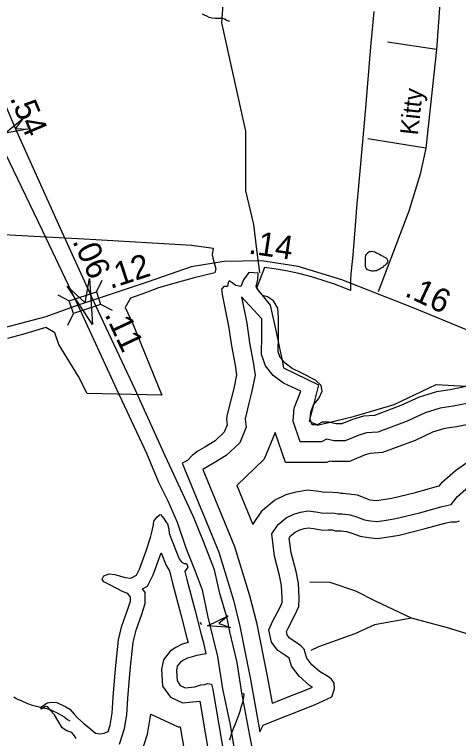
# Model space of a CAD drawing. Extents: x 2001466 to 2224147, y 644118 to 847247.
# Drawn here: x 2055930 to 2058281, y 774052 to 777882 of the extents above; entities that cross this region are included whole.
import ezdxf

# ---------------------------------------------------------------- set-up
doc = ezdxf.new("R2010")
doc.units = 0
for name, color, linetype in [('Exist Boundary Political City Limit New', 7, 'Continuous'), ('Exist Hydrographic Buffer Line', 7, 'Continuous'), ('Exist Hydrographic Creek Single Shore', 7, 'Continuous'), ('Exist Hydrographic Lake Shore', 7, 'Continuous'), ('Exist Hydrographic Misc Water Feature', 7, 'Continuous'), ('Exist Road Non-System Type 51', 7, 'Continuous'), ('Exist Road Non-System Type 51 Label', 7, 'Continuous'), ('Exist Road Primary Interstate Structure Ovrhead Sign Attributed CELL', 7, 'Continuous'), ('Exist Road Secondary Mileage Hundredths English Label', 7, 'Continuous'), ('Exist Road Secondary Structure Standard Bridge Attributed CELL', 7, 'Continuous'), ('Exist Road Secondary Structure Standard Bridge CELL', 7, 'Continuous'), ('Exist Road Secondary Type 51 Attributed', 7, 'Continuous'), ('Exist Road Secondary Type 51 Divided Attributed', 7, 'Continuous'), ('Map Preparation Boundary City Limit Buffer Line', 7, 'Continuous')]:
    doc.layers.add(name, color=color, linetype=linetype)

msp = doc.modelspace()

# ---------------------------------------------------------------- linework, layer by layer
at = {"layer": 'Exist Boundary Political City Limit New'}
for points in [[(2057832.5, 777898.6), (2057820, 777766.8), (2057816.8, 777732.6), (2057787.8, 777388.8), (2057770, 777191.9), (2057747, 776936.1), (2057742.2, 776882.1), (2057733, 776766.2), (2057720.5, 776609.1), (2057713.1, 776525.5), (2057711.2, 776510.4), (2057710.1, 776501.1), (2057708.9, 776487.1), (2057708.9, 776423.2), (2057678.5, 776434.8), (2057624.8, 776455.3), (2057514.8, 776490.8), (2057483, 776500), (2057434.9, 776512.4), (2057386.4, 776523.1), (2057337.5, 776532.2), (2057304.6, 776537.2), (2057252.8, 776543.6), (2057229.8, 776483.7), (2057217.9, 776452.6), (2057210.9, 776434.6), (2057282.9, 776344.3), (2057317.2, 776195.3), (2057329.6, 776135.1), (2057331.5, 776125.9), (2057346.6, 776052.6), (2057354.5, 776014.1), (2057540.1, 775923.2)], [(2055624, 776733.6), (2055934.6, 776715.9), (2056331.2, 776693.2), (2056869.6, 776662.5), (2056982.1, 776646), (2056975.6, 776610.2), (2056979.2, 776595.6), (2056996.1, 776537.4), (2056990.4, 776515.2), (2056881.1, 776489.8), (2056836.2, 776476.9), (2056798.4, 776466.1), (2056692.2, 776435.8), (2056623, 776410.4), (2056543.8, 776381.1), (2056515.2, 776333.1), (2056556.1, 776245.4), (2056710.1, 775867.9), (2056314.5, 775877.8), (2056268.8, 775967.8), (2056165.1, 776136.9), (2056143.5, 776199.2), (2056096.2, 776226.8), (2056025, 776204.6), (2055973, 776189.9), (2055892.1, 776169)], [(2057540.1, 775923.2), (2057514.4, 775824.5), (2057510.6, 775810.4), (2057493.6, 775745.6), (2057489.8, 775731.1), (2057499.5, 775726.8), (2057500.4, 775726.4), (2057529.8, 775713.4), (2057535.9, 775710.7), (2057540, 775711.6), (2057587.8, 775722.8), (2057730.8, 775758.2), (2057939.4, 775819.9), (2058161.8, 775924.9), (2058321.9, 775915.6)]]:
    msp.add_lwpolyline(points, dxfattribs=at)
at = {"layer": 'Exist Hydrographic Buffer Line'}
for points in [[(2057131.3, 776389), (2057159.5, 776249.5), (2057173.9, 776145), (2057193.6, 776042.9), (2057203.5, 775973.8), (2057185.3, 775883), (2057170.5, 775825.5), (2057150.8, 775743.5), (2057150.6, 775741.6), (2057156.2, 775699.8), (2057122.4, 775617.3), (2057051.2, 775548.8), (2056987, 775510.2), (2056927.4, 775476.2)], [(2058362.7, 775831.7), (2058252, 775810), (2058183.2, 775799.9), (2058103.8, 775775), (2058009, 775731.1), (2057854.3, 775673.3), (2057793.9, 775669.5), (2057748.9, 775655.9), (2057681, 775627.4), (2057622.6, 775627.4), (2057582.2, 775636.6), (2057555.8, 775622), (2057443.1, 775622), (2057404.8, 775730.3), (2057411.4, 775799.5), (2057445.7, 775889.7), (2057353.8, 775932.3), (2057300.2, 775973.1), (2057258.5, 776023.7), (2057237.1, 776084.3), (2057239.2, 776185.8), (2057239.2, 776272.8), (2057131.3, 776389)], [(2058382.8, 775723.7), (2058270.5, 775701.6), (2058207.7, 775692.4), (2058143.5, 775672.3), (2058051.4, 775629.7), (2057877.4, 775564.6), (2057813.5, 775560.6), (2057786.2, 775552.3), (2057703.1, 775517.5), (2057610.3, 775517.5), (2057598.6, 775520.1), (2057584.1, 775512.1), (2057365.3, 775512.1), (2057309.2, 775671.1)], [(2057309.2, 775671.1), (2057251.3, 775529.8), (2057107.8, 775391.6)], [(2057744.6, 775341.5), (2057810.6, 775315.6), (2057829.3, 775313), (2057847, 775310.9), (2057870, 775314.2), (2057927.2, 775323.3), (2058052.5, 775354.6), (2058168.7, 775387.4), (2058179.9, 775389.6), (2058193.9, 775408.3), (2058264.9, 775469.8), (2058347.5, 775528.5)], [(2056927.4, 775476.2), (2057095.3, 775067.5), (2057174.6, 774808.2), (2057210.9, 774666.6), (2057267.9, 774381.7), (2057293.3, 774238.7), (2057305.1, 774243.7), (2057369.5, 774268.7), (2057483.2, 774313.5), (2057506.9, 774324.4), (2057491.1, 774333.6), (2057437.7, 774381.6), (2057396.2, 774436), (2057384.4, 774477), (2057366, 774490.1), (2057324.2, 774518), (2057291.4, 774561.8), (2057276.7, 774627.5), (2057298, 774675.3), (2057336.1, 774747.5), (2057346.5, 774771.7), (2057347.6, 774795.5), (2057344.1, 774861.7), (2057333.7, 774915.2), (2057306.7, 775016.9), (2057291.6, 775134.9), (2057325.3, 775184.8), (2057367.4, 775219.1), (2057409, 775239.9), (2057444.9, 775249.9), (2057485, 775256.1), (2057524.8, 775251.8), (2057566.1, 775244.5), (2057588, 775246.6), (2057625.4, 775245), (2057642.4, 775240.1), (2057664, 775240.1), (2057706.2, 775235), (2057741, 775224.9)], [(2057107.8, 775391.6), (2057192.5, 775185.3)], [(2057192.5, 775185.3), (2057242.9, 775260), (2057307.2, 775312.4), (2057369.1, 775343.3), (2057421.5, 775358), (2057482.5, 775367.3), (2057540.4, 775361.1), (2057570.6, 775355.8), (2057585.1, 775357.2), (2057643.2, 775354.6), (2057657.8, 775350.5), (2057670.7, 775350.5), (2057744.6, 775341.5)], [(2057741, 775224.9), (2057782.4, 775208.7), (2057815.1, 775204), (2057848.3, 775200.1), (2057886.4, 775205.5), (2057949.3, 775215.6), (2058080.7, 775248.4), (2058194.3, 775280.5), (2058242.5, 775289.9), (2058274.8, 775332.9), (2058332.8, 775383.3)], [(2056486.2, 774022.9), (2056512.3, 774104.6), (2056524.8, 774177.7), (2056530.4, 774264.9), (2056543.1, 774413.6), (2056557.4, 774561.4), (2056574, 774625.2), (2056604.3, 774711), (2056622, 774765.8), (2056622, 774824.8), (2056607.8, 774844.7), (2056634.6, 774858.1), (2056664.7, 774918.3), (2056705.6, 775034.3), (2056732.4, 774968), (2056750.4, 774939.3), (2056765.8, 774875), (2056810.7, 774707.6), (2056842.6, 774582.8), (2056848.7, 774559.8), (2056816.9, 774550.9), (2056784.9, 774534.2), (2056754.5, 774514), (2056719, 774468.7), (2056708.5, 774418.5), (2056714.3, 774330), (2056755.2, 774270.9), (2056819.1, 774241.3), (2056911.2, 774249.5), (2056998.5, 773737)], [(2056921.4, 774655.7), (2056913.4, 774666)], [(2056600.7, 773971.1), (2056634, 774074.9), (2056652, 774181.1)], [(2056652, 774181.1), (2056796.8, 774113.9), (2056807.5, 774114.8), (2056875.8, 773713.6), (2056910.8, 773547.7), (2057001.9, 773060.6), (2057036, 772888.1), (2057025.2, 772823.2), (2057057.7, 772745.2), (2057068.9, 772685.5), (2057056.2, 772612.6), (2057071, 772421.3)]]:
    msp.add_lwpolyline(points, dxfattribs=at)
at = {"layer": 'Exist Hydrographic Creek Single Shore'}
msp.add_line((2057229.1, 776515.8), (2057213.6, 776639.4), dxfattribs=at)
msp.add_lwpolyline([(2057213.6, 776639.4), (2057196.9, 776771.9), (2057155.1, 776949.9), (2057154.1, 777264.9), (2057028, 777838.4), (2057037.1, 777957.8)], dxfattribs=at)
at = {"layer": 'Exist Hydrographic Lake Shore'}
for points in [[(2057170.1, 776516.9), (2057142.6, 776479.1), (2057128.3, 776443.2), (2057101.3, 776448.6), (2057081.6, 776463), (2057067.2, 776473.8), (2057061.8, 776463), (2057058.2, 776443.2), (2057038.5, 776443.2), (2057025.9, 776428.9), (2057029.5, 776401.9), (2057063.6, 776233.2), (2057078, 776129.1), (2057097.7, 776026.8), (2057104.9, 775976.5), (2057090.5, 775904.7), (2057076.2, 775849), (2057054.6, 775759.3), (2057052.8, 775739.5), (2057056.4, 775712.6), (2057040.3, 775673.1), (2056991.8, 775626.4), (2056937.9, 775594.1), (2056900.2, 775572.6), (2056871.4, 775549.3), (2056846.3, 775522.3), (2056828.3, 775513.4), (2056817.4, 775509.2)], [(2058346.5, 775919.2), (2058236.9, 775897.6), (2058163.3, 775886.8), (2058071.7, 775858.1), (2057974.7, 775813.2), (2057835.5, 775761.2), (2057778, 775757.6), (2057718.8, 775739.6), (2057663.1, 775716.3), (2057632.6, 775716.3), (2057593.1, 775725.3), (2057558.9, 775725.3), (2057532.9, 775710.9), (2057505.9, 775710.9), (2057495.2, 775741.4), (2057498.8, 775779.1), (2057513.1, 775816.8), (2057541.9, 775850.9), (2057558, 775890.4), (2057554.4, 775919.2), (2057523.9, 775947.9), (2057450.3, 775985.6), (2057400, 776008.9), (2057362.3, 776037.6), (2057337.1, 776068.1), (2057326.3, 776098.7), (2057328.1, 776184.8), (2057328.1, 776278.2), (2057324.5, 776328.4), (2057301.2, 776367.9), (2057268.9, 776389.5), (2057245.5, 776396.7), (2057222.2, 776421.8), (2057209.6, 776443.3), (2057218.6, 776481), (2057220.4, 776513.3), (2057170.1, 776516.9)], [(2056817.4, 775509.2), (2057011.1, 775037.5), (2057088.6, 774784), (2057123.8, 774646.7), (2057180.2, 774365.1), (2057229.5, 774087), (2057247.1, 774122.2), (2057338.7, 774160.9), (2057402.1, 774185.6), (2057518.3, 774231.3), (2057609.9, 774273.6), (2057623.9, 774315.8), (2057622.8, 774345.6), (2057608.7, 774365.7), (2057592.5, 774377.9), (2057544, 774406.1), (2057503.6, 774442.5), (2057477.3, 774476.8), (2057469.3, 774505.1), (2057463.2, 774525.3), (2057445, 774543.4), (2057416.7, 774563.6), (2057386.4, 774583.8), (2057374.3, 774600), (2057370.3, 774618.1), (2057378.4, 774636.3), (2057416.7, 774709), (2057434.9, 774751.4), (2057436.9, 774795.8), (2057432.9, 774872.5), (2057420.8, 774935.1), (2057394.5, 775034.1), (2057384.4, 775112.8), (2057391.9, 775123.9), (2057416.1, 775143.7), (2057441.3, 775156.2), (2057463.7, 775162.5), (2057487.1, 775166.1), (2057512.2, 775163.4), (2057562.5, 775154.4), (2057590.4, 775157.1), (2057611, 775156.2), (2057629.9, 775150.8), (2057658.6, 775150.8), (2057688.2, 775147.2), (2057716.1, 775139.2)], [(2056256, 774052.3), (2056247.8, 774067.2), (2056232.9, 774083.4), (2056207.2, 774092.9), (2056182.8, 774109.1), (2056142.2, 774177.4), (2056117.8, 774204.4), (2056105.6, 774220.7), (2056094.8, 774222), (2056071.8, 774207.1), (2056073.1, 774219.3), (2056102.9, 774241), (2056127.3, 774245), (2056154.4, 774242.3), (2056201.8, 774220.7), (2056223.4, 774208.5), (2056245.1, 774181.4), (2056262.7, 774161.1), (2056297.9, 774132.7), (2056325, 774108.3), (2056358.9, 774081.2), (2056381.9, 774077.2), (2056404.9, 774081.2), (2056425.2, 774089.4), (2056436.1, 774123.2), (2056446.9, 774186.8), (2056452.3, 774270.8), (2056465.2, 774420.7), (2056480.1, 774575), (2056499, 774648.1), (2056530.2, 774736.1), (2056543.7, 774778.1), (2056543.7, 774799.7), (2056530.2, 774818.7), (2056504.5, 774828.2), (2056434, 774865), (2056402.9, 774881.2), (2056394.8, 774894.8), (2056402.9, 774912.4), (2056431.3, 774923.2), (2056461.1, 774920.5), (2056515.3, 774904.2), (2056546.4, 774901.5), (2056576.2, 774916.4), (2056592.5, 774948.9), (2056626.4, 775045), (2056649.9, 775115.1), (2056658.1, 775151.6), (2056666.4, 775185.3), (2056668.2, 775201.8), (2056683.7, 775223.7), (2056697.4, 775235.5), (2056703.8, 775238.3), (2056721.2, 775215.5), (2056731.2, 775199), (2056739.4, 775187.2), (2056747.6, 775161.6), (2056749.5, 775138.8), (2056757.7, 775114.2), (2056802.4, 775003.7), (2056811.5, 774989.1), (2056817.9, 774982.8), (2056828, 774979.1), (2056840.8, 774979.1), (2056847.2, 774958.1), (2056831.6, 774936.2), (2056841.7, 774894.2), (2056886.4, 774727.4), (2056918.4, 774602.6), (2056930.2, 774557.8), (2056942.6, 774499.6), (2056895.1, 774491.4), (2056845.8, 774477.7), (2056824.8, 774466.8), (2056808.3, 774455.8), (2056791.9, 774434.8), (2056787.3, 774412.9), (2056791, 774356.7), (2056807.4, 774333), (2056833, 774321.1), (2056884.1, 774325.7), (2056917, 774336.6), (2056937.1, 774338.5), (2056952.6, 774343.9), (2056972.7, 774340.3), (2056980, 774312), (2057075.4, 773751.6)], [(2057716.1, 775139.2), (2057759.6, 775122.1), (2057803.6, 775115.8), (2057849.4, 775110.4), (2057899.7, 775117.6), (2057967.1, 775128.4), (2058103.6, 775162.5), (2058214.9, 775193.9), (2058242.3, 775199.3), (2058269.3, 775199.3), (2058286.3, 775204.7)]]:
    msp.add_lwpolyline(points, dxfattribs=at)
at = {"layer": 'Exist Hydrographic Misc Water Feature'}
for points in [[(2056923.6, 777886.4), (2056933.6, 777880.4), (2056945.9, 777874.5), (2056959.7, 777868.3), (2056967.5, 777866.7)], [(2056967.5, 777866.7), (2056975.7, 777864.7), (2056991.9, 777862.6), (2057005.8, 777862.5), (2057020, 777862.4), (2057031.9, 777862.7), (2057039.6, 777858.6), (2057044, 777858.8), (2057051.9, 777852.7), (2057067.9, 777846.6)], [(2057862.1, 776614.2), (2057872.2, 776608.2), (2057882, 776604.3), (2057885.7, 776600.5), (2057893.9, 776596.4), (2057900, 776592.6), (2057903.7, 776586.4), (2057905.8, 776578.4), (2057903.9, 776572.6), (2057900, 776564.2), (2057895.9, 776560.4), (2057890, 776554.4), (2057884.3, 776550.4), (2057878.1, 776544.4), (2057868.1, 776538.2), (2057858.2, 776532.4), (2057851.9, 776530.5), (2057846.1, 776526.1), (2057838.1, 776526.2), (2057830.1, 776524.6), (2057822.1, 776524.6), (2057814.3, 776526.1), (2057810, 776528.4), (2057803.9, 776530.1), (2057798.3, 776532.2), (2057794.2, 776538.1), (2057790.1, 776542.3), (2057788.1, 776552.4), (2057788.1, 776560.1), (2057788.3, 776566.2), (2057788.1, 776570.3), (2057788.1, 776578.4), (2057788.3, 776584), (2057788.1, 776588.1), (2057788.1, 776598.3), (2057789.7, 776606.1), (2057792.2, 776610.2), (2057794, 776616.4), (2057798.1, 776620.3), (2057801.6, 776624.2), (2057805.9, 776626.4), (2057810, 776628.2), (2057816, 776628.1), (2057821.9, 776630.5), (2057829.9, 776628.4), (2057837.7, 776626.4), (2057845.9, 776622.3), (2057853.9, 776618.3), (2057862.1, 776614.2)], [(2057140.3, 774293.2), (2057144.6, 774285.3), (2057142.6, 774273.4), (2057140.5, 774261.2), (2057136.2, 774243.1), (2057130.5, 774221.3), (2057122.9, 774195.3), (2057112.6, 774165.2), (2057098.7, 774129.2), (2057090.9, 774113.3), (2057078.6, 774081.1), (2057069, 774043.2)], [(2055926.6, 774272.9), (2055938.9, 774264.9), (2055954.5, 774257.2), (2055968.9, 774251), (2055998.4, 774237.2), (2056018.7, 774231.3), (2056039, 774225.4), (2056060.9, 774219.3), (2056079, 774215.3), (2056100.7, 774211.2), (2056119, 774205.6), (2056136.8, 774197.6), (2056152.8, 774189.5), (2056169, 774181.4), (2056193, 774167.6), (2056211, 774153.5), (2056222.9, 774145.6)]]:
    msp.add_lwpolyline(points, dxfattribs=at)
at = {"layer": 'Exist Road Non-System Type 51'}
for p, q in [((2058164.3, 777697.8), (2057905.5, 777735.4)), ((2058164.3, 777697.8), (2058108, 777176.1)), ((2058108, 777176.1), (2057800.4, 777224.9))]:
    msp.add_line(p, q, dxfattribs=at)
for points in [[(2058172.2, 778717.7), (2058179.3, 778448.4), (2058183, 778249.5), (2058179.3, 777915.5), (2058164.3, 777697.8)], [(2058108, 777176.1), (2058078, 777037.3), (2058018, 776842.1), (2057855.3, 776414.8)], [(2058031.6, 774688.6), (2057840.8, 774779.7), (2057736.8, 774831.7), (2057600.3, 774877.3), (2057494.1, 774879.4)], [(2058031.6, 774688.6), (2057836.5, 774653.9), (2057732.5, 774606.1), (2057539.6, 774536.7), (2057498.4, 774517.2)], [(2058629.8, 774399), (2058566.9, 774473.8), (2058519.2, 774519.4), (2058423.9, 774575.8), (2058222.3, 774638.7), (2058031.6, 774688.6)]]:
    msp.add_lwpolyline(points, dxfattribs=at)
at = {"layer": 'Exist Road Primary Interstate Structure Ovrhead Sign Attributed CELL'}
for points in [[(2056000.2, 777274.9), (2055880.1, 777253.9), (2055973.6, 777332.1), (2055935.4, 777279.6)], [(2057073.2, 774640), (2056951.6, 774648.1), (2057061, 774701.9), (2057011.4, 774660)]]:
    msp.add_lwpolyline(points, close=True, dxfattribs=at)
at = {"layer": 'Exist Road Secondary Structure Standard Bridge Attributed CELL'}
msp.add_lwpolyline([(2056327.7, 776485.7), (2056343, 776242.3), (2056208.1, 776445.4), (2056304.1, 776357.9)], close=True, dxfattribs=at)
at = {"layer": 'Exist Road Secondary Structure Standard Bridge CELL'}
for p, q in [((2056363.8, 776415.3), (2056394.7, 776477)), ((2056158.6, 776399.1), (2056220.2, 776368.1)), ((2056385.5, 776349.8), (2056447.2, 776318.9)), ((2056211.5, 776239.4), (2056242.5, 776301.1))]:
    msp.add_line(p, q, dxfattribs=at)
msp.add_lwpolyline([(2056220.2, 776368.1), (2056363.7, 776415.6), (2056385.9, 776348.6), (2056242.5, 776301.1)], close=True, dxfattribs=at)
at = {"layer": 'Exist Road Secondary Type 51 Attributed'}
for points in [[(2056265.3, 776344.9), (2056095.7, 776282.4), (2055833.4, 776214.8), (2055659.6, 776192.2), (2055465.6, 776205.1), (2055240.3, 776277.6), (2054958.6, 776424.2), (2054759.9, 776527.2), (2054592.5, 776593.3)], [(2059167.3, 775341.4), (2058900.7, 775705.8), (2058763.6, 775886.5), (2058680.8, 775985.5), (2058633.9, 776025.9), (2058507.5, 776118.2), (2058361.9, 776198.7), (2058040, 776330.7), (2057663.3, 776478.9), (2057432.4, 776549.8), (2057237.6, 776578.8), (2057039.7, 776575.6), (2056865.9, 776548.2), (2056637.3, 776467.6), (2056346.6, 776372)], [(2056346.6, 776372), (2056304.1, 776357.9), (2056265.3, 776344.9)]]:
    msp.add_lwpolyline(points, dxfattribs=at)
at = {"layer": 'Exist Road Secondary Type 51 Divided Attributed'}
for points in [[(2055643.5, 777627.9), (2055763.6, 777395.3), (2055857.6, 777196.8), (2056076.9, 776741.1), (2056265.3, 776344.9)], [(2056346.6, 776372), (2056164.4, 776770), (2055935.4, 777279.6), (2055882.1, 777404.3), (2055847.3, 777472.3)], [(2057545.2, 772068), (2057421.7, 772792), (2057325.4, 773365.2), (2057248.4, 773707.2), (2057176.2, 774068.4), (2057132.9, 774294.8), (2057108.8, 774453.8), (2057070.3, 774617.5), (2057055.8, 774689.8), (2057017.3, 774819.8), (2056988.4, 774945.1), (2056930.7, 775094.4), (2056877.7, 775224.4), (2056728, 775548.3), (2056569.6, 775898.7), (2056346.6, 776372)], [(2056265.3, 776344.9), (2056471.2, 775896.2), (2056629.2, 775561.9), (2056692.4, 775408.3), (2056742.1, 775308.9), (2056791.7, 775196), (2056836.9, 775060.5), (2056886.5, 774938.5), (2056922.7, 774839.1), (2056954.3, 774694.6), (2057003.9, 774486.8), (2057031, 774315.1), (2057071.6, 774125.4), (2057134.9, 773741.4), (2057229.7, 773298.7), (2057292.9, 772973.5), (2057338, 772756.6), (2057456.5, 772069.3)]]:
    msp.add_lwpolyline(points, dxfattribs=at)
at = {"layer": 'Map Preparation Boundary City Limit Buffer Line'}
for points in [[(2057832.5, 777898.6), (2057820, 777766.8), (2057816.8, 777732.6), (2057787.8, 777388.8), (2057770, 777191.9), (2057747, 776936.1), (2057742.2, 776882.1), (2057733, 776766.2), (2057720.5, 776609.1), (2057713.1, 776525.5), (2057711.2, 776510.4), (2057710.1, 776501.1), (2057708.9, 776487.1), (2057708.9, 776423.2), (2057678.5, 776434.8), (2057624.8, 776455.3), (2057514.8, 776490.8), (2057483, 776500), (2057434.9, 776512.4), (2057386.4, 776523.1), (2057337.5, 776532.2), (2057304.6, 776537.2), (2057252.8, 776543.6), (2057229.8, 776483.7), (2057217.9, 776452.6), (2057210.9, 776434.6), (2057282.9, 776344.3), (2057317.2, 776195.3), (2057329.6, 776135.1), (2057331.5, 776125.9), (2057346.6, 776052.6), (2057354.5, 776014.1), (2057540.1, 775923.2)], [(2055624, 776733.6), (2055934.6, 776715.9), (2056331.2, 776693.2), (2056869.6, 776662.5), (2056982.1, 776646), (2056975.6, 776610.2), (2056979.2, 776595.6), (2056996.1, 776537.4), (2056990.4, 776515.2), (2056881.1, 776489.8), (2056836.2, 776476.9), (2056798.4, 776466.1), (2056692.2, 776435.8), (2056623, 776410.4), (2056543.8, 776381.1), (2056515.2, 776333.1), (2056556.1, 776245.4), (2056710.1, 775867.9), (2056314.5, 775877.8), (2056268.8, 775967.8), (2056165.1, 776136.9), (2056143.5, 776199.2), (2056096.2, 776226.8), (2056025, 776204.6), (2055973, 776189.9), (2055892.1, 776169)], [(2057540.1, 775923.2), (2057514.4, 775824.5), (2057510.6, 775810.4), (2057493.6, 775745.6), (2057489.8, 775731.1), (2057499.5, 775726.8), (2057500.4, 775726.4), (2057529.8, 775713.4), (2057535.9, 775710.7), (2057540, 775711.6), (2057587.8, 775722.8), (2057730.8, 775758.2), (2057939.4, 775819.9), (2058161.8, 775924.9), (2058321.9, 775915.6)]]:
    msp.add_lwpolyline(points, dxfattribs=at)

# ---------------------------------------------------------------- texts
at = {"layer": 'Exist Road Non-System Type 51 Label'}
msp.add_text('Kitty', height=95, rotation=83.8448, dxfattribs=at).set_placement((2058065.5, 777240.9))
at = {"layer": 'Exist Road Secondary Mileage Hundredths English Label'}
for s, rotation, p in [('.54', 292.8531, (2055903.9, 777440.3)), ('.14', 351.533, (2057165.3, 776618.6)), ('.06', 294.5985, (2056234.8, 776683.5)), ('.12', 18.208, (2056437.8, 776429.9)), ('.16', 334.8304, (2057990.2, 776395.8)), ('.11', 295.2336, (2056405.6, 776296.2))]:
    msp.add_text(s, height=125, rotation=rotation, dxfattribs=at).set_placement(p)

doc.saveas('drawing.dxf')
